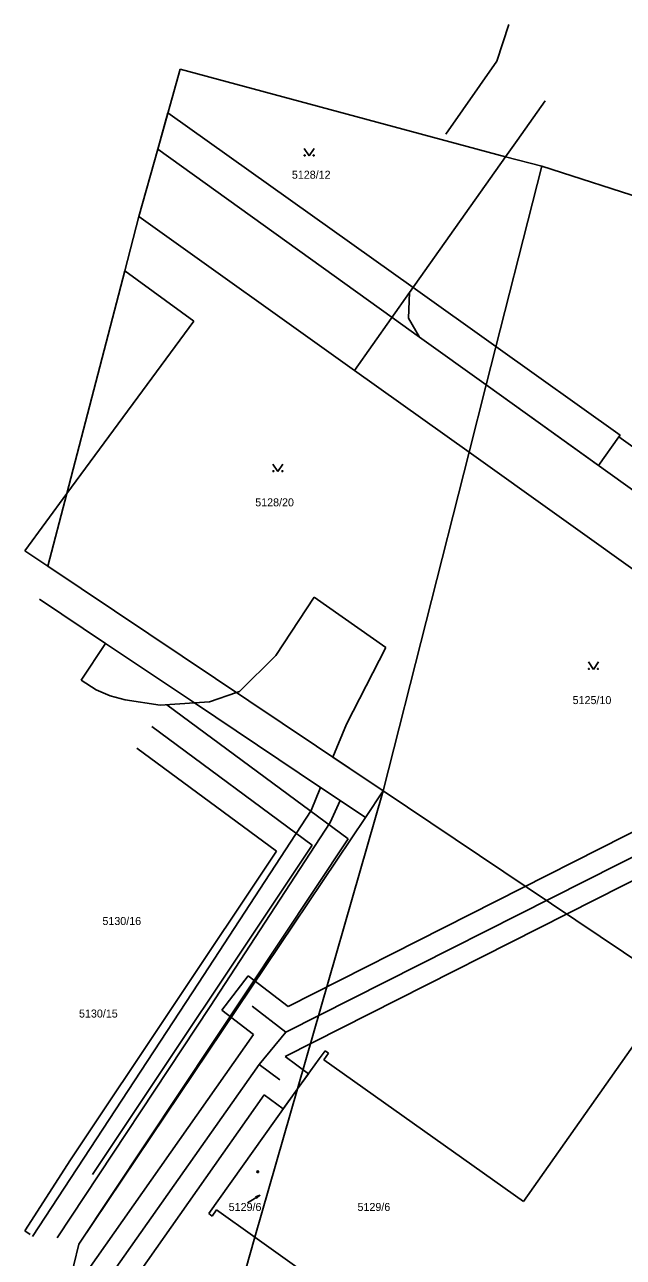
# Model space of a CAD drawing. Extents: x -400488 to -400124, y -1251493 to -1251223.
# Drawn here: x -400487.8 to -400451.9, y -1251299.4 to -1251225.4 of the extents above; entities that cross this region are included whole.
import ezdxf

# ---------------------------------------------------------------- set-up
doc = ezdxf.new("R2010")
doc.units = 0
doc.layers.add('Level 63', color=7, linetype='Continuous')

msp = doc.modelspace()

# ---------------------------------------------------------------- linework, layer by layer
at = {"layer": 'Level 63'}
for p, q in [((-400459.5, -1251227.6), (-400458.78, -1251225.42)), ((-400458.78, -1251225.42), (-400459.5, -1251227.6)), ((-400478.47, -1251228.09), (-400479.81, -1251232.89)), ((-400479.81, -1251232.89), (-400478.47, -1251228.09)), ((-400458.97, -1251233.35), (-400478.47, -1251228.09)), ((-400478.47, -1251228.09), (-400458.97, -1251233.35)), ((-400462.55, -1251231.99), (-400459.5, -1251227.6)), ((-400459.5, -1251227.6), (-400462.55, -1251231.99)), ((-400456.6, -1251229.99), (-400458.28, -1251232.37)), ((-400458.28, -1251232.37), (-400456.6, -1251229.99)), ((-400479.81, -1251232.89), (-400479.2, -1251230.71)), ((-400479.2, -1251230.71), (-400464.51, -1251241.19)), ((-400458.28, -1251232.37), (-400458.97, -1251233.35)), ((-400458.97, -1251233.35), (-400458.28, -1251232.37)), ((-400479.81, -1251232.89), (-400480.94, -1251236.92)), ((-400480.94, -1251236.92), (-400479.81, -1251232.89)), ((-400465.77, -1251242.98), (-400479.81, -1251232.89)), ((-400479.81, -1251232.89), (-400465.77, -1251242.98)), ((-400465.77, -1251242.98), (-400479.81, -1251232.89)), ((-400471.04, -1251232.84), (-400470.74, -1251233.29)), ((-400470.74, -1251233.29), (-400470.44, -1251232.84)), ((-400464.72, -1251241.49), (-400458.97, -1251233.35)), ((-400464.72, -1251241.49), (-400458.97, -1251233.35)), ((-400458.97, -1251233.35), (-400456.8, -1251233.9)), ((-400456.8, -1251233.9), (-400458.97, -1251233.35)), ((-400456.8, -1251233.9), (-400460.13, -1251247.03)), ((-400460.13, -1251247.03), (-400456.8, -1251233.9)), ((-400456.8, -1251233.9), (-400439.83, -1251239.41)), ((-400439.83, -1251239.41), (-400456.8, -1251233.9)), ((-400481.79, -1251240.18), (-400480.94, -1251236.92)), ((-400480.94, -1251236.92), (-400481.79, -1251240.18)), ((-400480.94, -1251236.92), (-400468.02, -1251246.16)), ((-400485.26, -1251253.53), (-400481.79, -1251240.18)), ((-400481.79, -1251240.18), (-400485.26, -1251253.53)), ((-400481.79, -1251240.18), (-400477.66, -1251243.2)), ((-400468.02, -1251246.16), (-400464.72, -1251241.49)), ((-400468.02, -1251246.16), (-400464.72, -1251241.49)), ((-400464.72, -1251241.49), (-400464.79, -1251243.02)), ((-400464.51, -1251241.19), (-400459.55, -1251244.73)), ((-400464.13, -1251244.16), (-400465.77, -1251242.98)), ((-400465.77, -1251242.98), (-400464.13, -1251244.16)), ((-400464.13, -1251244.16), (-400465.77, -1251242.98)), ((-400464.79, -1251243.02), (-400464.13, -1251244.16)), ((-400477.66, -1251243.2), (-400485.26, -1251253.53)), ((-400460.13, -1251247.03), (-400464.13, -1251244.16)), ((-400464.13, -1251244.16), (-400460.13, -1251247.03)), ((-400460.13, -1251247.03), (-400464.13, -1251244.16)), ((-400459.55, -1251244.73), (-400452.1, -1251250.05)), ((-400468.02, -1251246.16), (-400461.15, -1251251.07)), ((-400460.13, -1251247.03), (-400461.15, -1251251.07)), ((-400461.15, -1251251.07), (-400460.13, -1251247.03)), ((-400460.13, -1251247.03), (-400430.79, -1251268.11)), ((-400453.4, -1251251.86), (-400460.13, -1251247.03)), ((-400460.13, -1251247.03), (-400453.4, -1251251.86)), ((-400453.4, -1251251.86), (-400460.13, -1251247.03)), ((-400452.17, -1251250.15), (-400453.4, -1251251.86)), ((-400453.4, -1251251.86), (-400452.17, -1251250.15)), ((-400452.17, -1251250.15), (-400453.4, -1251251.86)), ((-400452.1, -1251250.05), (-400452.17, -1251250.15)), ((-400423.59, -1251270.7), (-400452.17, -1251250.15)), ((-400452.17, -1251250.15), (-400423.59, -1251270.7)), ((-400461.15, -1251251.07), (-400466.3, -1251271.38)), ((-400466.3, -1251271.38), (-400461.15, -1251251.07)), ((-400461.15, -1251251.07), (-400444.17, -1251263.21)), ((-400472.91, -1251251.78), (-400472.61, -1251252.23)), ((-400472.61, -1251252.23), (-400472.31, -1251251.78)), ((-400487.79, -1251256.97), (-400485.26, -1251253.53)), ((-400486.4, -1251257.9), (-400485.26, -1251253.53)), ((-400485.26, -1251253.53), (-400486.4, -1251257.9)), ((-400486.4, -1251257.9), (-400487.79, -1251256.97)), ((-400487.79, -1251256.97), (-400486.4, -1251257.9)), ((-400466.3, -1251271.38), (-400486.4, -1251257.9)), ((-400486.4, -1251257.9), (-400466.3, -1251271.38)), ((-400482.95, -1251262.53), (-400486.91, -1251259.87)), ((-400486.91, -1251259.87), (-400482.95, -1251262.53)), ((-400472.74, -1251263.25), (-400470.43, -1251259.76)), ((-400470.43, -1251259.76), (-400466.15, -1251262.78)), ((-400484.41, -1251264.74), (-400482.95, -1251262.53)), ((-400477.62, -1251266.1), (-400482.95, -1251262.53)), ((-400482.95, -1251262.53), (-400477.62, -1251266.1)), ((-400466.15, -1251262.78), (-400468.51, -1251267.37)), ((-400474.91, -1251265.41), (-400472.74, -1251263.25)), ((-400454, -1251263.64), (-400453.7, -1251264.09)), ((-400453.7, -1251264.09), (-400453.4, -1251263.64)), ((-400483.51, -1251265.31), (-400484.41, -1251264.74)), ((-400472, -1251284.31), (-400433.84, -1251264.97)), ((-400482.67, -1251265.68), (-400483.51, -1251265.31)), ((-400481.76, -1251265.91), (-400482.67, -1251265.68)), ((-400479.67, -1251266.23), (-400481.76, -1251265.91)), ((-400476.72, -1251266.04), (-400475.1, -1251265.48)), ((-400475.1, -1251265.48), (-400474.91, -1251265.41)), ((-400477.62, -1251266.1), (-400479.67, -1251266.23)), ((-400479.27, -1251266.22), (-400468.4, -1251274.26)), ((-400477.62, -1251266.1), (-400476.72, -1251266.04)), ((-400470.06, -1251271.17), (-400477.62, -1251266.1)), ((-400477.62, -1251266.1), (-400470.06, -1251271.17)), ((-400470.06, -1251271.17), (-400477.62, -1251266.1)), ((-400468.51, -1251267.37), (-400469.32, -1251269.36)), ((-400480.16, -1251267.52), (-400470.55, -1251274.63)), ((-400433.91, -1251267.92), (-400472.18, -1251287.31)), ((-400472.69, -1251275), (-400481.06, -1251268.81)), ((-400469.32, -1251269.36), (-400466.3, -1251271.38)), ((-400443.01, -1251271.13), (-400472.14, -1251285.84)), ((-400466.3, -1251271.38), (-400471.43, -1251289.25)), ((-400471.43, -1251289.25), (-400466.3, -1251271.38)), ((-400470.06, -1251271.17), (-400470.61, -1251272.56)), ((-400468.89, -1251271.95), (-400470.06, -1251271.17)), ((-400470.06, -1251271.17), (-400468.89, -1251271.95)), ((-400468.89, -1251271.95), (-400470.06, -1251271.17)), ((-400467.37, -1251272.97), (-400466.3, -1251271.38)), ((-400466.3, -1251271.38), (-400467.37, -1251272.97)), ((-400466.3, -1251271.38), (-400467.37, -1251272.97)), ((-400466.3, -1251271.38), (-400450.44, -1251282.03)), ((-400450.44, -1251282.03), (-400466.3, -1251271.38)), ((-400470.61, -1251272.56), (-400477.37, -1251282.91)), ((-400468.89, -1251271.95), (-400469.48, -1251273.28)), ((-400467.37, -1251272.97), (-400468.89, -1251271.95)), ((-400468.89, -1251271.95), (-400467.37, -1251272.97)), ((-400467.37, -1251272.97), (-400468.89, -1251271.95)), ((-400484.54, -1251298.57), (-400467.37, -1251272.97)), ((-400467.37, -1251272.97), (-400484.54, -1251298.57)), ((-400469.48, -1251273.28), (-400476.68, -1251284.3)), ((-400468.4, -1251274.26), (-400484.54, -1251298.57)), ((-400470.55, -1251274.63), (-400483.72, -1251294.38)), ((-400485.04, -1251293.51), (-400472.69, -1251275)), ((-400447.32, -1251280.96), (-400457.89, -1251296.01)), ((-400457.89, -1251296.01), (-400447.32, -1251280.96)), ((-400477.37, -1251282.91), (-400487.33, -1251298.1)), ((-400475.98, -1251284.52), (-400474.4, -1251282.46)), ((-400474.4, -1251282.46), (-400472, -1251284.31)), ((-400476.68, -1251284.3), (-400485.85, -1251298.18)), ((-400472.14, -1251285.84), (-400474.16, -1251284.29)), ((-400474.08, -1251285.99), (-400475.98, -1251284.52)), ((-400472.14, -1251285.84), (-400473.73, -1251287.79)), ((-400485.24, -1251301.87), (-400474.08, -1251285.99)), ((-400472.18, -1251287.31), (-400470.78, -1251288.34)), ((-400469.78, -1251286.97), (-400470.14, -1251287.44)), ((-400470.14, -1251287.44), (-400469.78, -1251286.97)), ((-400469.86, -1251287.5), (-400469.58, -1251287.11)), ((-400469.58, -1251287.11), (-400469.86, -1251287.5)), ((-400469.58, -1251287.11), (-400469.78, -1251286.97)), ((-400469.78, -1251286.97), (-400469.58, -1251287.11)), ((-400473.73, -1251287.79), (-400483.43, -1251301.56)), ((-400473.73, -1251287.79), (-400472.49, -1251288.7)), ((-400470.14, -1251287.44), (-400471.43, -1251289.25)), ((-400471.43, -1251289.25), (-400470.14, -1251287.44)), ((-400457.89, -1251296.01), (-400469.86, -1251287.5)), ((-400469.86, -1251287.5), (-400457.89, -1251296.01)), ((-400470.78, -1251288.34), (-400471.43, -1251289.25)), ((-400471.43, -1251289.25), (-400476.75, -1251296.73)), ((-400476.75, -1251296.73), (-400471.43, -1251289.25)), ((-400471.43, -1251289.25), (-400473.99, -1251298.15)), ((-400473.99, -1251298.15), (-400471.43, -1251289.25)), ((-400471.43, -1251289.25), (-400472.29, -1251290.45)), ((-400473.44, -1251289.61), (-400481.62, -1251301.25)), ((-400472.29, -1251290.45), (-400473.44, -1251289.61)), ((-400487.79, -1251297.77), (-400485.04, -1251293.51)), ((-400474.43, -1251296.09), (-400473.666, -1251295.615)), ((-400473.666, -1251295.615), (-400473.952, -1251295.722)), ((-400473.889, -1251295.824), (-400473.666, -1251295.615)), ((-400476.75, -1251296.73), (-400476.55, -1251296.88)), ((-400476.55, -1251296.88), (-400476.75, -1251296.73)), ((-400476.55, -1251296.88), (-400476.29, -1251296.51)), ((-400476.29, -1251296.51), (-400476.55, -1251296.88)), ((-400476.29, -1251296.51), (-400473.99, -1251298.15)), ((-400473.99, -1251298.15), (-400476.29, -1251296.51)), ((-400487.46, -1251297.99), (-400487.79, -1251297.77)), ((-400473.99, -1251298.15), (-400478.04, -1251312.25)), ((-400478.04, -1251312.25), (-400473.99, -1251298.15)), ((-400473.99, -1251298.15), (-400434.92, -1251325.91)), ((-400434.92, -1251325.91), (-400473.99, -1251298.15)), ((-400485.47, -1251302.42), (-400484.54, -1251298.57)), ((-400484.54, -1251298.57), (-400485.47, -1251302.42))]:
    msp.add_line(p, q, dxfattribs=at)
for centre, radius in [((-400471.01, -1251233.26), 0.03), ((-400470.47, -1251233.26), 0.03), ((-400472.88, -1251252.2), 0.03), ((-400472.34, -1251252.2), 0.03), ((-400453.97, -1251264.06), 0.03), ((-400453.43, -1251264.06), 0.03), ((-400473.82, -1251294.216), 0.054)]:
    msp.add_circle(centre, radius, dxfattribs=at)

# ---------------------------------------------------------------- texts
for s, p in [('5128/12', (-400471.776, -1251234.66)), ('5128/20', (-400473.972, -1251254.31)), ('5125/10', (-400454.949, -1251266.17)), ('5130/16', (-400483.13, -1251279.42)), ('5130/15', (-400484.533, -1251284.97)), ('5129/6', (-400475.562, -1251296.57)), ('5129/6', (-400467.842, -1251296.57))]:
    msp.add_text(s, height=0.48, dxfattribs=at).set_placement(p)

doc.saveas('drawing.dxf')
